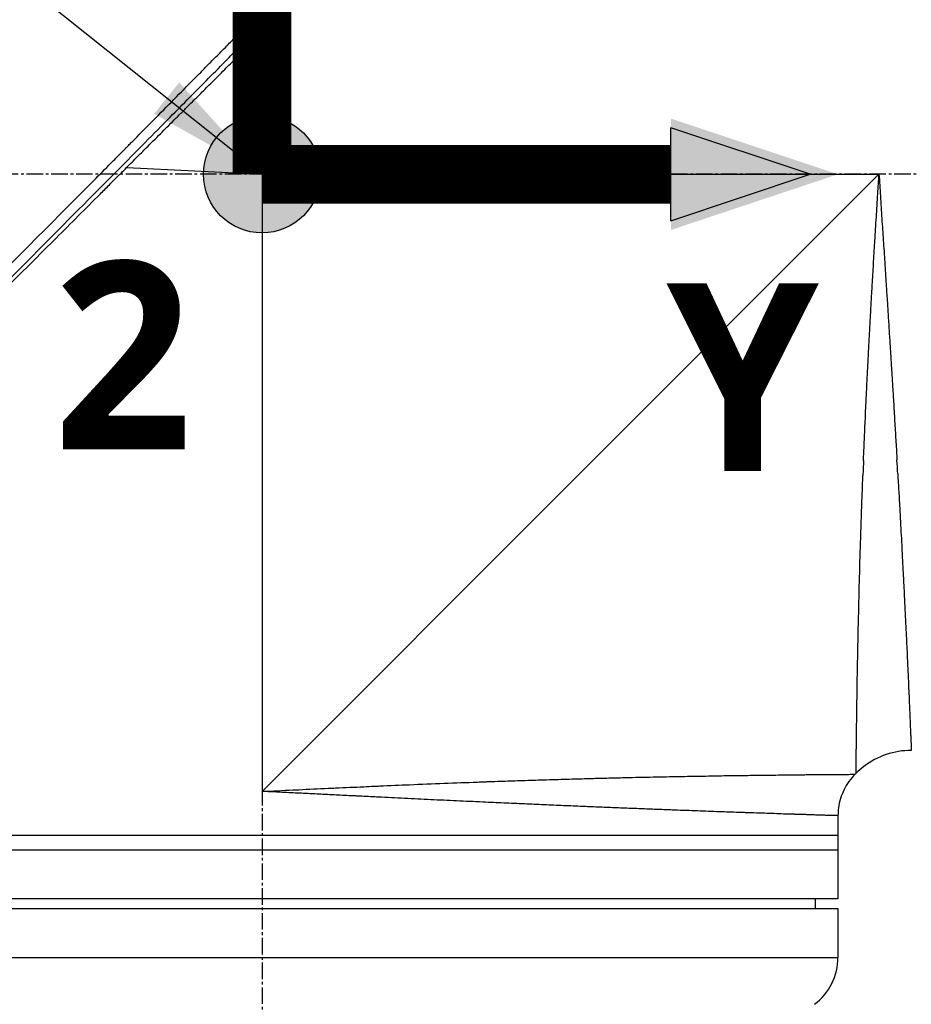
# Model space of a CAD drawing. Header units: millimetres. Extents: x 0 to 4378, y 0 to 2397.
# Tile 455 of 656: x 1439 to 1530, y 1151 to 1252. Entities that reach past the tile are written whole.
import ezdxf

# ---------------------------------------------------------------- set-up
doc = ezdxf.new("R2010")
doc.units = ezdxf.units.MM
doc.header["$LTSCALE"] = 0.2
doc.linetypes.add('CENTER2', pattern=[1.125, 0.75, -0.125, 0.125, -0.125])
for name, color, linetype in [('02_Center Line', 1, 'CENTER2'), ('07_Special Line2', 76, 'Continuous'), ('12_Before Rev.Num.', 5, 'Continuous')]:
    doc.layers.add(name, color=color, linetype=linetype)
doc.layers.add('14_Mark', color=7, linetype='Continuous', true_color=0xe03c31)
doc.styles.add('Rainbow-4.0 Style', font='malgunsl.ttf')
doc.styles.add('Rainbow-5.0 Style', font='malgunsl.ttf')
doc.dimstyles.new('Rainbow-4.0 Style', dxfattribs={"dimtxt": 3.5, "dimasz": 2.5, "dimexe": 1, "dimexo": 1, "dimgap": 1, "dimtad": 1, "dimdsep": 46, "dimtxsty": 'Rainbow-4.0 Style', "dimcen": 0, "dimclrd": 251, "dimclre": 251, "dimclrt": 7, "dimazin": 3, "dimtp": 0.1, "dimtm": 0.1, "dimtfac": 0.61, "dimtmove": 0, "dimatfit": 3, "dimfxl": 1, "dimlwd": -1, "dimlwe": -1, "dimarcsym": 1})
doc.dimstyles.new('Rainbow-5.0 Style', dxfattribs={"dimtxt": 4.5, "dimasz": 2.5, "dimexe": 1, "dimexo": 1, "dimgap": 1, "dimtad": 1, "dimdsep": 46, "dimtxsty": 'Rainbow-5.0 Style', "dimcen": 0, "dimclrd": 251, "dimclre": 251, "dimclrt": 7, "dimazin": 3, "dimtp": 0.1, "dimtm": 0.1, "dimtfac": 0.61, "dimtmove": 0, "dimatfit": 3, "dimfxl": 1, "dimlwd": -1, "dimlwe": -1, "dimarcsym": 1})

# ---------------------------------------------------------------- blocks, each defined once
blk = doc.blocks.new('*D146')
at = {"color": 251, "linetype": 'ByBlock', "transparency": 16777216}
for p, q in [((1483.19, 1869.11), (1834.85, 1869.11)), ((1829.85, 681.61), (1829.85, 1856.61)), ((1617.14, 669.11), (1834.85, 669.11))]:
    blk.add_line(p, q, dxfattribs=at)
at = {"color": 251, "transparency": 16777216}
for points in [[(1827.77, 1856.61), (1831.94, 1856.61), (1829.85, 1869.11)], [(1827.77, 681.61), (1831.94, 681.61), (1829.85, 669.11)]]:
    blk.add_solid(points, dxfattribs=at)
at = {"layer": 'Defpoints', "color": 0, "transparency": 16777216}
for p in [(1478.19, 1869.11), (1829.85, 1869.11), (1612.14, 669.11)]:
    blk.add_point(p, dxfattribs=at)
at = {"color": 7, "transparency": 16777216, "insert": (1815.75, 1269.11), "char_height": 17.5, "attachment_point": 5, "rotation": 90, "style": 'Rainbow-4.0 Style'}
blk.add_mtext('1200', dxfattribs=at)
blk = doc.blocks.new('Blk$A17R2-5W24F')
for p, q in [((-149.1, 749.96), (-148.4, 736.1)), ((-162.26, 736.8), (-148.4, 736.1)), ((-148.4, 736.1), (-85.2, 736.1)), ((-148.4, 736.1), (-148.4, 672.9)), ((-85.2, 736.1), (-148.4, 672.9)), ((-87.64, 674.66), (-87.54, 674.76)), ((-89.4, 670.41), (-89.4, 661.9)), ((-89.4, 668.4), (-207.4, 668.4)), ((-89.4, 666.9), (-207.4, 666.9)), ((-89.4, 661.9), (-207.4, 661.9)), ((-91.7, 660.9), (-91.69, 661.9)), ((-207.4, 660.9), (-89.4, 660.9)), ((-89.4, 660.9), (-89.4, 655.9)), ((-207.4, 655.9), (-89.4, 655.9))]:
    blk.add_line(p, q)
blk.add_arc((-95.4, 655.9), 6, 306.8699, 0)
for centre, major_axis, ratio, start_param, end_param in [((-86.26, 735.97), (4, -58.93), 0.017963, 1.024583, 1.052762), ((-82.33, 734.11), (3.97, 60.42), 0.049183, 2.043484, 2.072103)]:
    blk.add_ellipse(centre, major_axis=major_axis, ratio=ratio, start_param=start_param, end_param=end_param)
for points, knots in [([(-190.37, 710.68), (-190.35, 710.69), (-190.21, 710.84), (-190.14, 710.91), (-190.08, 710.97), (-189.91, 711.14), (-189.8, 711.25), (-189.45, 711.6), (-189.22, 711.83), (-188.53, 712.52), (-188.06, 712.98), (-186.65, 714.39), (-185.7, 715.35), (-184.55, 716.49), (-184.37, 716.67), (-184.05, 716.99), (-183.91, 717.13), (-183.45, 717.59), (-183.12, 717.92), (-182.43, 718.62), (-182.05, 718.99), (-181.46, 719.59), (-181.24, 719.81), (-180.84, 720.21), (-180.66, 720.39), (-180.37, 720.67), (-180.26, 720.79), (-178.97, 722.08), (-177.77, 723.28), (-175.88, 725.18), (-175.19, 725.87), (-173.7, 727.37), (-172.9, 728.17), (-169.96, 731.12), (-167.79, 733.3), (-165.04, 736.07), (-164.46, 736.66), (-163.71, 737.41), (-163.54, 737.58), (-163.29, 737.83), (-163.21, 737.92), (-163.04, 738.09), (-162.96, 738.17), (-162.75, 738.38), (-162.64, 738.49), (-162.45, 738.69), (-162.36, 738.77), (-162.16, 738.98), (-162.03, 739.1), (-161.81, 739.33), (-161.71, 739.43), (-161.08, 740.07), (-160.55, 740.61), (-159.33, 741.84), (-158.64, 742.53), (-157.26, 743.94), (-156.56, 744.65), (-155.42, 745.8), (-154.97, 746.26), (-154.42, 746.81), (-154.32, 746.92), (-154.04, 747.2), (-153.85, 747.39), (-153.31, 747.93), (-152.96, 748.29), (-152.41, 748.85), (-152.21, 749.05), (-151.84, 749.42), (-151.67, 749.6), (-151.42, 749.85), (-151.35, 749.93), (-151.2, 750.08), (-151.14, 750.14), (-151, 750.28), (-150.92, 750.36), (-150.64, 750.64), (-150.43, 750.85), (-149.9, 751.39), (-149.57, 751.72), (-149.03, 752.27), (-148.81, 752.49), (-148.41, 752.89), (-148.24, 753.06), (-147.91, 753.4), (-147.75, 753.56), (-147.43, 753.88), (-147.27, 754.04), (-146.87, 754.45), (-146.64, 754.69), (-146.18, 755.15), (-145.96, 755.37), (-145.45, 755.88), (-145.17, 756.16), (-144.48, 756.86), (-144.07, 757.27), (-141.23, 760.14), (-138.82, 762.57), (-135.98, 765.42), (-135.52, 765.88), (-134.84, 766.57), (-134.62, 766.79), (-133.44, 767.98), (-132.48, 768.94), (-131.05, 770.37), (-130.58, 770.85), (-129.53, 771.91), (-128.96, 772.48), (-127.95, 773.49), (-127.51, 773.93), (-126.23, 775.21), (-125.4, 776.04), (-123.1, 778.35), (-121.65, 779.81), (-119.1, 782.35), (-117.99, 783.46), (-116.43, 785.03), (-115.94, 785.52), (-114.52, 786.93), (-113.63, 787.83), (-111.97, 789.48), (-111.2, 790.25), (-109.11, 792.34), (-107.89, 793.55), (-106.42, 795.03), (-106, 795.45), (-105.25, 796.19), (-104.93, 796.51), (-104.53, 796.91), (-104.41, 797.03), (-104.08, 797.36), (-103.91, 797.53), (-103.64, 797.79), (-103.57, 797.86), (-103.57, 797.86)], [-6.38032, -6.38032, -6.38032, -6.38032, -6.37821, -6.37821, -6.369846, -6.369846, -6.353117, -6.353117, -6.319657, -6.319657, -6.25276, -6.25276, -6.118821, -6.118821, -6.093562, -6.093562, -6.074245, -6.074245, -6.02934, -6.02934, -5.977241, -5.977241, -5.946683, -5.946683, -5.922148, -5.922148, -5.906985, -5.906985, -5.744468, -5.744468, -5.651851, -5.651851, -5.545767, -5.545767, -5.263109, -5.263109, -5.188236, -5.188236, -5.166424, -5.166424, -5.156096, -5.156096, -5.145051, -5.145051, -5.130591, -5.130591, -5.12026, -5.12026, -5.104932, -5.104932, -5.092289, -5.092289, -5.026821, -5.026821, -4.941899, -4.941899, -4.85599, -4.85599, -4.800726, -4.800726, -4.788117, -4.788117, -4.765241, -4.765241, -4.721287, -4.721287, -4.696404, -4.696404, -4.675122, -4.675122, -4.664727, -4.664727, -4.65667, -4.65667, -4.64693, -4.64693, -4.620997, -4.620997, -4.580201, -4.580201, -4.553194, -4.553194, -4.530725, -4.530725, -4.50998, -4.50998, -4.488898, -4.488898, -4.457903, -4.457903, -4.429176, -4.429176, -4.391259, -4.391259, -4.337563, -4.337563, -4.012989, -4.012989, -3.949041, -3.949041, -3.91815, -3.91815, -3.78308, -3.78308, -3.714321, -3.714321, -3.631782, -3.631782, -3.566461, -3.566461, -3.442027, -3.442027, -3.2143, -3.2143, -3.028646, -3.028646, -2.942037, -2.942037, -2.774506, -2.774506, -2.616657, -2.616657, -2.316725, -2.316725, -2.178502, -2.178502, -2.04381, -2.04381, -1.977504, -1.977504, -1.844402, -1.844402, -1.687943, -1.687943, -1.687943, -1.687943]), ([(-189.66, 709.98), (-189.62, 710.02), (-189.25, 710.38), (-188.43, 711.2), (-188.12, 711.51), (-187.18, 712.45), (-186.55, 713.08), (-184.65, 714.98), (-183.36, 716.26), (-181.16, 718.47), (-180.28, 719.36), (-178.19, 721.45), (-176.98, 722.65), (-169.92, 729.74), (-163.9, 735.79), (-159.52, 740.23), (-158.66, 741.09), (-157.15, 742.62), (-156.49, 743.29), (-155.18, 744.62), (-154.53, 745.27), (-153.23, 746.59), (-152.59, 747.24), (-151.51, 748.34), (-151.07, 748.78), (-150.43, 749.43), (-150.2, 749.66), (-149.12, 750.76), (-148.28, 751.61), (-146.6, 753.3), (-145.78, 754.13), (-144.44, 755.48), (-143.92, 756), (-141.37, 758.58), (-139.35, 760.61), (-136.45, 763.53), (-135.54, 764.45), (-134.2, 765.8), (-133.77, 766.23), (-132.48, 767.52), (-131.64, 768.37), (-129.99, 770.03), (-129.18, 770.83), (-121.77, 778.28), (-116.23, 783.82), (-110.65, 789.39), (-109.38, 790.66), (-107.41, 792.62), (-106.65, 793.38), (-105.73, 794.29), (-105.5, 794.53), (-104.5, 795.53), (-103.89, 796.14), (-103.08, 796.95), (-102.87, 797.16), (-102.87, 797.16)], [0.000001, 0.000001, 0.000001, 0.000001, 0.021324, 0.021324, 0.03421, 0.03421, 0.059972, 0.059972, 0.111336, 0.111336, 0.145179, 0.145179, 0.190053, 0.190053, 0.406282, 0.406282, 0.45854, 0.45854, 0.49858, 0.49858, 0.53836, 0.53836, 0.578257, 0.578257, 0.605242, 0.605242, 0.618018, 0.618018, 0.679184, 0.679184, 0.737422, 0.737422, 0.77473, 0.77473, 0.920763, 0.920763, 0.987368, 0.987368, 1.019116, 1.019116, 1.082341, 1.082341, 1.143319, 1.143319, 1.651214, 1.651214, 1.817992, 1.817992, 1.943145, 1.943145, 1.990049, 1.990049, 2.154423, 2.154423, 2.318904, 2.318904, 2.318904, 2.318904]), ([(-208.71, 690.36), (-208.71, 690.36), (-208.69, 690.38), (-208.64, 690.42), (-208.63, 690.44), (-208.58, 690.49), (-208.53, 690.53), (-208.44, 690.63), (-208.4, 690.67), (-208.29, 690.77), (-208.22, 690.84), (-208.08, 690.99), (-208, 691.07), (-207.79, 691.28), (-207.65, 691.42), (-207.44, 691.63), (-207.38, 691.69), (-207.17, 691.89), (-207.02, 692.04), (-206.76, 692.3), (-206.66, 692.4), (-206.43, 692.64), (-206.29, 692.77), (-206.01, 693.05), (-205.87, 693.2), (-205.69, 693.37), (-205.67, 693.4), (-205.47, 693.59), (-205.29, 693.77), (-204.94, 694.12), (-204.77, 694.29), (-204.37, 694.7), (-204.13, 694.94), (-203.73, 695.34), (-203.58, 695.49), (-203.08, 695.98), (-202.73, 696.33), (-202, 697.07), (-201.62, 697.45), (-201.05, 698.01), (-200.89, 698.18), (-200.12, 698.94), (-199.5, 699.56), (-198.45, 700.61), (-198.04, 701.03), (-197.12, 701.94), (-196.62, 702.45), (-195.58, 703.49), (-195.04, 704.02), (-194.4, 704.67), (-194.29, 704.77), (-193.5, 705.57), (-192.79, 706.27), (-191.56, 707.51), (-191.03, 708.04), (-189.81, 709.26), (-189.11, 709.96), (-187.8, 711.27), (-187.2, 711.87), (-186.19, 712.88), (-185.78, 713.28), (-185.11, 713.96), (-184.84, 714.23), (-184.22, 714.84), (-183.88, 715.19), (-183.19, 715.87), (-182.85, 716.22), (-182.19, 716.88), (-181.88, 717.18), (-181.53, 717.53), (-181.49, 717.57), (-181.1, 717.96), (-180.75, 718.31), (-179.86, 719.2), (-179.32, 719.74), (-178.61, 720.46), (-178.44, 720.63), (-177.55, 721.51), (-176.83, 722.23), (-175.39, 723.68), (-174.66, 724.41), (-173.19, 725.87), (-172.46, 726.61), (-170.98, 728.09), (-170.24, 728.83), (-168.74, 730.32), (-167.99, 731.07), (-166.49, 732.58), (-165.74, 733.32), (-164.68, 734.39), (-164.36, 734.71), (-163.73, 735.34), (-163.41, 735.66), (-162.97, 736.1), (-162.84, 736.22), (-162.53, 736.54), (-162.34, 736.73), (-161.96, 737.11), (-161.77, 737.3), (-161.39, 737.68), (-161.2, 737.87), (-160.84, 738.23), (-160.67, 738.39), (-160.48, 738.59), (-160.46, 738.61), (-160.2, 738.87), (-159.96, 739.11), (-159.48, 739.58), (-159.24, 739.82), (-158.76, 740.3), (-158.52, 740.54), (-158.23, 740.83), (-158.19, 740.88), (-157.89, 741.17), (-157.64, 741.42), (-157.14, 741.93), (-156.88, 742.18), (-156.36, 742.7), (-156.1, 742.97), (-155.63, 743.44), (-155.43, 743.63), (-155.05, 744.02), (-154.86, 744.2), (-154.48, 744.59), (-154.28, 744.78), (-153.9, 745.17), (-153.71, 745.36), (-153.34, 745.73), (-153.16, 745.91), (-152.79, 746.27), (-152.61, 746.46), (-152.41, 746.66), (-152.39, 746.67), (-152.18, 746.89), (-151.99, 747.08), (-151.6, 747.46), (-151.42, 747.65), (-151.07, 747.99), (-150.92, 748.15), (-150.73, 748.34), (-150.69, 748.38), (-150.54, 748.53), (-150.42, 748.65), (-150.23, 748.84), (-150.16, 748.91), (-149.97, 749.09), (-149.87, 749.2), (-149.68, 749.39), (-149.59, 749.47), (-149.38, 749.69), (-149.24, 749.83), (-149.05, 750.02), (-149, 750.07), (-148.74, 750.32), (-148.54, 750.53), (-148.13, 750.94), (-147.92, 751.15), (-147.51, 751.56), (-147.3, 751.77), (-146.95, 752.11), (-146.81, 752.25), (-145.86, 753.21), (-145.04, 754.03), (-143.54, 755.53), (-142.85, 756.21), (-141.59, 757.48), (-141, 758.06), (-140.26, 758.8), (-140.1, 758.96), (-139.29, 759.78), (-138.63, 760.43), (-137.9, 761.17), (-137.82, 761.25), (-137.21, 761.85), (-136.69, 762.37), (-135.96, 763.1), (-135.76, 763.31), (-135.07, 764), (-134.58, 764.49), (-133.86, 765.2), (-133.63, 765.44), (-132.6, 766.47), (-131.8, 767.26), (-130.4, 768.67), (-129.78, 769.29), (-128.55, 770.51), (-127.95, 771.12), (-126.76, 772.3), (-126.18, 772.89), (-125.43, 773.64), (-125.25, 773.82), (-124.13, 774.93), (-123.21, 775.86), (-121.92, 777.15), (-121.54, 777.53), (-120.33, 778.74), (-119.5, 779.56), (-118.28, 780.78), (-117.87, 781.19), (-116.93, 782.14), (-116.39, 782.68), (-115.35, 783.71), (-114.85, 784.21), (-114.25, 784.81), (-114.15, 784.92), (-113.3, 785.76), (-112.59, 786.48), (-111.58, 787.49), (-111.26, 787.81), (-110.56, 788.51), (-110.19, 788.88), (-109.47, 789.59), (-109.13, 789.93), (-108.61, 790.46), (-108.42, 790.65), (-108.02, 791.05), (-107.81, 791.26), (-107.42, 791.65), (-107.23, 791.83), (-106.84, 792.23), (-106.62, 792.45), (-106.28, 792.79), (-106.14, 792.93), (-105.83, 793.24), (-105.65, 793.41), (-105.35, 793.71), (-105.22, 793.84), (-104.94, 794.13), (-104.79, 794.28), (-104.54, 794.53), (-104.44, 794.63), (-104.19, 794.87), (-104.06, 795), (-103.87, 795.2), (-103.8, 795.27), (-103.64, 795.43), (-103.56, 795.51), (-103.41, 795.65), (-103.35, 795.71), (-103.2, 795.86), (-103.12, 795.94), (-103.06, 796.01), (-103.04, 796.02), (-102.98, 796.08), (-102.95, 796.11), (-102.95, 796.12), (-102.95, 796.12), (-102.95, 796.12)], [0, 0, 0, 0, 0.257354, 0.257354, 0.326237, 0.326237, 0.532709, 0.532709, 0.653072, 0.653072, 0.826383, 0.826383, 0.980612, 0.980612, 1.221018, 1.221018, 1.308472, 1.308472, 1.512953, 1.512953, 1.636992, 1.636992, 1.789146, 1.789146, 1.943102, 1.943102, 1.965845, 1.965845, 2.139379, 2.139379, 2.294197, 2.294197, 2.497442, 2.497442, 2.621999, 2.621999, 2.888446, 2.888446, 3.162424, 3.162424, 3.276803, 3.276803, 3.678252, 3.678252, 3.9315, 3.9315, 4.226971, 4.226971, 4.529662, 4.529662, 4.586048, 4.586048, 4.965901, 4.965901, 5.240486, 5.240486, 5.596576, 5.596576, 5.895461, 5.895461, 6.09193, 6.09193, 6.223224, 6.223224, 6.387068, 6.387068, 6.550917, 6.550917, 6.696146, 6.696146, 6.714688, 6.714688, 6.878445, 6.878445, 7.127882, 7.127882, 7.205393, 7.205393, 7.531923, 7.531923, 7.858453, 7.858453, 8.185149, 8.185149, 8.511845, 8.511845, 8.840084, 8.840084, 9.164788, 9.164788, 9.300716, 9.300716, 9.43764, 9.43764, 9.491568, 9.491568, 9.573784, 9.573784, 9.656087, 9.656087, 9.738273, 9.738273, 9.810512, 9.810512, 9.820176, 9.820176, 9.921487, 9.921487, 10.022047, 10.022047, 10.121234, 10.121234, 10.140813, 10.140813, 10.240775, 10.240775, 10.34206, 10.34206, 10.443345, 10.443345, 10.519125, 10.519125, 10.593519, 10.593519, 10.673571, 10.673571, 10.751664, 10.751664, 10.828971, 10.828971, 10.907781, 10.907781, 10.915165, 10.915165, 10.998748, 10.998748, 11.080195, 11.080195, 11.146615, 11.146615, 11.161943, 11.161943, 11.21211, 11.21211, 11.242651, 11.242651, 11.288319, 11.288319, 11.321832, 11.321832, 11.377745, 11.377745, 11.399138, 11.399138, 11.480179, 11.480179, 11.560404, 11.560404, 11.640086, 11.640086, 11.694297, 11.694297, 12.011124, 12.011124, 12.279997, 12.279997, 12.509628, 12.509628, 12.572827, 12.572827, 12.833111, 12.833111, 12.865725, 12.865725, 13.07529, 13.07529, 13.158686, 13.158686, 13.355513, 13.355513, 13.451637, 13.451637, 13.778619, 13.778619, 14.038498, 14.038498, 14.296261, 14.296261, 14.549067, 14.549067, 14.626299, 14.626299, 15.04137, 15.04137, 15.215105, 15.215105, 15.604069, 15.604069, 15.80398, 15.80398, 16.073193, 16.073193, 16.335419, 16.335419, 16.392609, 16.392609, 16.791079, 16.791079, 16.982171, 16.982171, 17.214497, 17.214497, 17.441103, 17.441103, 17.573214, 17.573214, 17.727887, 17.727887, 17.868871, 17.868871, 18.045189, 18.045189, 18.163993, 18.163993, 18.326743, 18.326743, 18.458589, 18.458589, 18.625722, 18.625722, 18.752843, 18.752843, 18.936687, 18.936687, 19.046733, 19.046733, 19.205689, 19.205689, 19.340689, 19.340689, 19.583635, 19.583635, 19.634122, 19.634122, 19.890387, 19.890387, 19.927065, 19.927065, 19.927065, 19.927065]), ([(-86.79, 706.78), (-86.76, 707.34), (-86.74, 707.91), (-86.71, 708.65), (-86.7, 708.82), (-86.67, 709.59), (-86.64, 710.19), (-86.59, 711.25), (-86.57, 711.71), (-86.55, 712.2), (-86.55, 712.23), (-86.54, 712.44), (-86.53, 712.63), (-86.51, 712.96), (-86.51, 713.09), (-86.47, 713.77), (-86.45, 714.33), (-86.41, 715.03), (-86.4, 715.18), (-86.37, 715.89), (-86.34, 716.45), (-86.3, 717.21), (-86.29, 717.4), (-86.25, 718.16), (-86.22, 718.73), (-86.18, 719.49), (-86.17, 719.68), (-86.13, 720.44), (-86.1, 721.02), (-86.05, 721.8), (-86.04, 722), (-86, 722.75), (-85.97, 723.3), (-85.93, 724.07), (-85.91, 724.29), (-85.86, 725.22), (-85.82, 725.93), (-85.77, 726.73), (-85.77, 726.81), (-85.72, 727.64), (-85.67, 728.38), (-85.63, 729.18), (-85.62, 729.23), (-85.57, 730.09), (-85.52, 730.9), (-85.42, 732.5), (-85.37, 733.31), (-85.28, 734.77), (-85.24, 735.44), (-85.2, 736.1)], [0.8399089, 0.8399089, 0.8399089, 0.8399089, 0.84997, 0.84997, 0.8529241, 0.8529241, 0.8634556, 0.8634556, 0.8713034, 0.8713034, 0.871785, 0.871785, 0.875, 0.875, 0.877259, 0.877259, 0.8865817, 0.8865817, 0.8889916, 0.8889916, 0.8983475, 0.8983475, 0.901406, 0.901406, 0.9107518, 0.9107518, 0.9137576, 0.9137576, 0.9230883, 0.9230883, 0.9263339, 0.9263339, 0.9351413, 0.9351413, 0.9386494, 0.9386494, 0.9500228, 0.9500228, 0.9513863, 0.9513863, 0.9631672, 0.9631672, 0.9641071, 0.9641071, 0.9768236, 0.9768236, 0.9895425, 0.9895425, 1, 1, 1, 1]), ([(-85.2, 736.1), (-85.15, 735.36), (-85.1, 734.63), (-85.01, 733.11), (-84.96, 732.33), (-84.86, 730.81), (-84.81, 730.07), (-84.71, 728.58), (-84.66, 727.83), (-84.56, 726.34), (-84.52, 725.59), (-84.46, 724.77), (-84.46, 724.69), (-84.42, 724.06), (-84.38, 723.51), (-84.33, 722.77), (-84.32, 722.58), (-84.27, 721.84), (-84.24, 721.29), (-84.19, 720.54), (-84.18, 720.34), (-84.13, 719.59), (-84.1, 719.05), (-84.05, 718.31), (-84.04, 718.1), (-83.99, 717.36), (-83.96, 716.83), (-83.91, 716.1), (-83.9, 715.9), (-83.85, 715.17), (-83.82, 714.64), (-83.78, 713.92), (-83.76, 713.73), (-83.75, 713.54), (-83.75, 713.54), (-83.71, 712.87), (-83.67, 712.22), (-83.6, 710.92), (-83.56, 710.27), (-83.48, 708.99), (-83.44, 708.36), (-83.39, 707.44), (-83.37, 707.14), (-83.36, 706.85)], [0, 0, 0, 0, 0.0120089, 0.0120089, 0.0246859, 0.0246859, 0.0368723, 0.0368723, 0.0491074, 0.0491074, 0.0614151, 0.0614151, 0.0627169, 0.0627169, 0.0718114, 0.0718114, 0.075039, 0.075039, 0.0840672, 0.0840672, 0.087536, 0.087536, 0.0965486, 0.0965486, 0.1000411, 0.1000411, 0.1090893, 0.1090893, 0.1125205, 0.1125205, 0.1216547, 0.1216547, 0.125, 0.125, 0.12503, 0.12503, 0.1366459, 0.1366459, 0.148287, 0.148287, 0.1599429, 0.1599429, 0.1654051, 0.1654051, 0.1654051, 0.1654051]), ([(-87.54, 674.76), (-87.54, 674.76), (-87.54, 674.76), (-87.54, 674.76), (-87.54, 674.76), (-87.54, 674.77), (-87.54, 674.78), (-87.54, 674.8), (-87.54, 674.82), (-87.54, 674.85), (-87.54, 674.87), (-87.54, 674.93), (-87.54, 674.96), (-87.54, 675.02), (-87.54, 675.04), (-87.54, 675.12), (-87.54, 675.2), (-87.54, 675.33), (-87.54, 675.38), (-87.54, 675.5), (-87.54, 675.57), (-87.53, 675.72), (-87.53, 675.79), (-87.53, 675.88), (-87.53, 675.89), (-87.53, 675.92), (-87.53, 675.93), (-87.53, 675.97), (-87.53, 675.98), (-87.53, 676.08), (-87.53, 676.17), (-87.53, 676.34), (-87.53, 676.43), (-87.52, 676.62), (-87.52, 676.71), (-87.52, 676.9), (-87.52, 676.99), (-87.52, 677.16), (-87.52, 677.23), (-87.51, 677.43), (-87.51, 677.56), (-87.51, 677.83), (-87.51, 677.97), (-87.51, 678.25), (-87.5, 678.4), (-87.5, 678.69), (-87.5, 678.84), (-87.5, 679.03), (-87.5, 679.06), (-87.49, 679.16), (-87.49, 679.23), (-87.49, 679.36), (-87.49, 679.43), (-87.49, 679.54), (-87.49, 679.6), (-87.49, 679.87), (-87.48, 680.09), (-87.48, 680.57), (-87.47, 680.83), (-87.47, 681.23), (-87.46, 681.38), (-87.46, 681.93), (-87.45, 682.34), (-87.44, 683.08), (-87.43, 683.39), (-87.42, 684.08), (-87.42, 684.45), (-87.41, 685.06), (-87.4, 685.29), (-87.39, 685.84), (-87.39, 686.17), (-87.37, 686.83), (-87.37, 687.16), (-87.35, 687.81), (-87.35, 688.14), (-87.34, 688.67), (-87.33, 688.87), (-87.32, 689.46), (-87.31, 689.85), (-87.29, 690.64), (-87.28, 691.03), (-87.27, 691.73), (-87.26, 692.03), (-87.25, 692.52), (-87.24, 692.72), (-87.24, 693.05), (-87.23, 693.18), (-87.22, 693.75), (-87.21, 694.2), (-87.18, 695.02), (-87.17, 695.4), (-87.15, 696.25), (-87.14, 696.72), (-87.11, 697.61), (-87.1, 698.01), (-87.07, 698.9), (-87.05, 699.39), (-87.02, 700.33), (-87.01, 700.79), (-86.99, 701.35), (-86.99, 701.44), (-86.97, 701.79), (-86.96, 702.03), (-86.95, 702.43), (-86.95, 702.57), (-86.92, 703.23), (-86.9, 703.75), (-86.87, 704.59), (-86.86, 704.92), (-86.85, 705.25)], [0.5002568, 0.5002568, 0.5002568, 0.5002568, 0.5003876, 0.5003876, 0.505614, 0.505614, 0.5109657, 0.5109657, 0.5159157, 0.5159157, 0.5218046, 0.5218046, 0.5282643, 0.5282643, 0.5314191, 0.5314191, 0.541786, 0.541786, 0.5469596, 0.5469596, 0.55408, 0.55408, 0.5603558, 0.5603558, 0.5612004, 0.5612004, 0.5625, 0.5625, 0.5637682, 0.5637682, 0.5700935, 0.5700935, 0.5760487, 0.5760487, 0.5818443, 0.5818443, 0.5874405, 0.5874405, 0.5911611, 0.5911611, 0.5982452, 0.5982452, 0.6049205, 0.6049205, 0.6115549, 0.6115549, 0.6181384, 0.6181384, 0.6194974, 0.6194974, 0.622357, 0.622357, 0.625, 0.625, 0.6270506, 0.6270506, 0.6357771, 0.6357771, 0.6449367, 0.6449367, 0.6500388, 0.6500388, 0.6634534, 0.6634534, 0.6731077, 0.6731077, 0.6838293, 0.6838293, 0.6901228, 0.6901228, 0.6988953, 0.6988953, 0.7074051, 0.7074051, 0.7156068, 0.7156068, 0.7204553, 0.7204553, 0.7298402, 0.7298402, 0.738926, 0.738926, 0.7456432, 0.7456432, 0.75, 0.75, 0.7528673, 0.7528673, 0.7624117, 0.7624117, 0.7702153, 0.7702153, 0.7799043, 0.7799043, 0.7878707, 0.7878707, 0.7973388, 0.7973388, 0.8060712, 0.8060712, 0.8078651, 0.8078651, 0.8125, 0.8125, 0.8152429, 0.8152429, 0.8247341, 0.8247341, 0.8307182, 0.8307182, 0.8307182, 0.8307182]), ([(-83.28, 705.42), (-83.24, 704.81), (-83.21, 704.21), (-83.17, 703.53), (-83.16, 703.46), (-83.13, 702.89), (-83.11, 702.41), (-83.05, 701.46), (-83.03, 700.99), (-82.98, 700.05), (-82.95, 699.59), (-82.9, 698.68), (-82.88, 698.23), (-82.84, 697.48), (-82.82, 697.18), (-82.79, 696.44), (-82.76, 696.01), (-82.72, 695.19), (-82.7, 694.8), (-82.68, 694.42), (-82.66, 693.91), (-82.63, 693.42), (-82.58, 692.44), (-82.56, 691.97), (-82.51, 691.03), (-82.49, 690.58), (-82.45, 689.69), (-82.43, 689.25), (-82.39, 688.45), (-82.37, 688.09), (-82.34, 687.52), (-82.33, 687.3), (-82.3, 686.56), (-82.28, 686.05), (-82.23, 685.06), (-82.21, 684.59), (-82.17, 683.69), (-82.15, 683.26), (-82.12, 682.62), (-82.11, 682.4), (-82.09, 681.99), (-82.09, 681.8), (-82.06, 681.32), (-82.05, 681.03), (-82.03, 680.49), (-82.02, 680.23), (-82, 679.74), (-81.99, 679.51), (-81.97, 679.08), (-81.96, 678.88), (-81.95, 678.54), (-81.94, 678.39), (-81.93, 678.11), (-81.92, 677.98), (-81.91, 677.75), (-81.91, 677.65), (-81.9, 677.47), (-81.9, 677.39), (-81.89, 677.27), (-81.89, 677.22), (-81.89, 677.14), (-81.89, 677.12), (-81.89, 677.1), (-81.89, 677.1), (-81.89, 677.1), (-81.89, 677.1), (-81.89, 677.1)], [0.174424, 0.174424, 0.174424, 0.174424, 0.1860309, 0.1860309, 0.1875366, 0.1875366, 0.1969881, 0.1969881, 0.2064292, 0.2064292, 0.2158672, 0.2158672, 0.2253071, 0.2253071, 0.2317619, 0.2317619, 0.2412468, 0.2412468, 0.25, 0.2500365, 0.2500365, 0.2616441, 0.2616441, 0.2732519, 0.2732519, 0.2848411, 0.2848411, 0.2963752, 0.2963752, 0.3063931, 0.3063931, 0.3125314, 0.3125314, 0.3278904, 0.3278904, 0.3432855, 0.3432855, 0.3587358, 0.3587358, 0.3673766, 0.3673766, 0.3750224, 0.3750224, 0.3878226, 0.3878226, 0.4006117, 0.4006117, 0.4133944, 0.4133944, 0.4261703, 0.4261703, 0.4375116, 0.4375116, 0.4490246, 0.4490246, 0.4605597, 0.4605597, 0.4720961, 0.4720961, 0.4836152, 0.4836152, 0.495087, 0.495087, 0.5, 0.5, 0.5001285, 0.5001285, 0.5001285, 0.5001285]), ([(-81.89, 677.1), (-82.75, 677.1), (-83.63, 676.96), (-85.27, 676.4), (-86.05, 675.98), (-87.02, 675.24), (-87.29, 675.01), (-87.54, 674.76)], [0, 0, 0, 0, 0.2592614, 0.2592614, 0.5193326, 0.5193326, 0.6259312, 0.6259312, 0.6259312, 0.6259312]), ([(-148.4, 672.9), (-147.34, 672.95), (-146.28, 673), (-145.02, 673.06), (-144.83, 673.07), (-143.64, 673.13), (-142.63, 673.18), (-141.38, 673.23), (-141.12, 673.24), (-139.9, 673.3), (-138.94, 673.34), (-137.63, 673.4), (-137.29, 673.42), (-136.74, 673.44), (-136.54, 673.45), (-135.31, 673.5), (-134.3, 673.55), (-132.1, 673.64), (-130.92, 673.69), (-128.6, 673.78), (-127.46, 673.82), (-126.08, 673.87), (-125.82, 673.88), (-125.49, 673.89), (-125.42, 673.9), (-125.16, 673.9), (-124.98, 673.91), (-124.1, 673.94), (-123.41, 673.97), (-122.38, 674), (-122.05, 674.01), (-121.01, 674.05), (-120.3, 674.07), (-119.16, 674.1), (-118.74, 674.12), (-117.58, 674.15), (-116.84, 674.17), (-115.77, 674.2), (-115.44, 674.21), (-115.02, 674.22), (-114.93, 674.22), (-114.66, 674.23), (-114.47, 674.24), (-113.74, 674.26), (-113.21, 674.27), (-112.15, 674.3), (-111.63, 674.31), (-111.01, 674.32), (-110.9, 674.32), (-110.33, 674.34), (-109.86, 674.35), (-108.93, 674.37), (-108.46, 674.38), (-107.65, 674.4), (-107.3, 674.4), (-106.58, 674.42), (-106.22, 674.42), (-105.78, 674.43), (-105.7, 674.43), (-105.46, 674.44), (-105.3, 674.44), (-104.72, 674.45), (-104.31, 674.46), (-103.69, 674.47), (-103.47, 674.47), (-102.85, 674.48), (-102.45, 674.49), (-101.73, 674.5), (-101.4, 674.51), (-100.71, 674.52), (-100.34, 674.52), (-99.7, 674.53), (-99.41, 674.54), (-98.8, 674.54), (-98.47, 674.55), (-98.1, 674.55), (-98.04, 674.55), (-97.89, 674.56), (-97.79, 674.56), (-97.33, 674.56), (-96.98, 674.57), (-96.43, 674.58), (-96.22, 674.58), (-95.67, 674.58), (-95.34, 674.59), (-94.75, 674.59), (-94.49, 674.6), (-93.9, 674.6), (-93.57, 674.61), (-93.05, 674.61), (-92.85, 674.61), (-92.58, 674.62), (-92.49, 674.62), (-92.39, 674.62), (-92.36, 674.62), (-92.28, 674.62), (-92.23, 674.62), (-92.02, 674.62), (-91.87, 674.62), (-91.57, 674.63), (-91.43, 674.63), (-91.17, 674.63), (-91.06, 674.63), (-90.83, 674.63), (-90.71, 674.63), (-90.5, 674.64), (-90.42, 674.64), (-90.21, 674.64), (-90.09, 674.64), (-89.86, 674.64), (-89.75, 674.64), (-89.52, 674.64), (-89.41, 674.64), (-89.23, 674.65), (-89.15, 674.65), (-89, 674.65), (-88.92, 674.65), (-88.84, 674.65), (-88.84, 674.65), (-88.82, 674.65), (-88.8, 674.65), (-88.7, 674.65), (-88.62, 674.65), (-88.46, 674.65), (-88.39, 674.65), (-88.3, 674.65), (-88.29, 674.65), (-88.19, 674.65), (-88.1, 674.65), (-87.98, 674.66), (-87.94, 674.66), (-87.86, 674.66), (-87.83, 674.66), (-87.77, 674.66), (-87.74, 674.66), (-87.71, 674.66), (-87.7, 674.66), (-87.68, 674.66), (-87.66, 674.66), (-87.65, 674.66), (-87.64, 674.66), (-87.64, 674.66), (-87.64, 674.66), (-87.64, 674.66), (-87.64, 674.66), (-87.64, 674.66)], [0, 0, 0, 0, 0.0168711, 0.0168711, 0.0199064, 0.0199064, 0.0358741, 0.0358741, 0.0399243, 0.0399243, 0.0553785, 0.0553785, 0.0608736, 0.0608736, 0.0642082, 0.0642082, 0.0806442, 0.0806442, 0.1001795, 0.1001795, 0.1193101, 0.1193101, 0.1237216, 0.1237216, 0.125, 0.125, 0.1280941, 0.1280941, 0.1401608, 0.1401608, 0.1459378, 0.1459378, 0.1585461, 0.1585461, 0.1661572, 0.1661572, 0.1796246, 0.1796246, 0.1858558, 0.1858558, 0.1875, 0.1875, 0.191055, 0.191055, 0.2012926, 0.2012926, 0.2116266, 0.2116266, 0.2136665, 0.2136665, 0.2231835, 0.2231835, 0.2328546, 0.2328546, 0.2403487, 0.2403487, 0.2483067, 0.2483067, 0.25, 0.25, 0.2536375, 0.2536375, 0.2629571, 0.2629571, 0.2679133, 0.2679133, 0.2774413, 0.2774413, 0.285379, 0.285379, 0.2946448, 0.2946448, 0.3020569, 0.3020569, 0.3110307, 0.3110307, 0.3125, 0.3125, 0.3154072, 0.3154072, 0.3255616, 0.3255616, 0.3319879, 0.3319879, 0.342536, 0.342536, 0.3514111, 0.3514111, 0.3631619, 0.3631619, 0.3707391, 0.3707391, 0.3740244, 0.3740244, 0.375, 0.375, 0.3773145, 0.3773145, 0.3836748, 0.3836748, 0.3900838, 0.3900838, 0.3952506, 0.3952506, 0.4011716, 0.4011716, 0.4055785, 0.4055785, 0.4121284, 0.4121284, 0.4188534, 0.4188534, 0.4259238, 0.4259238, 0.431292, 0.431292, 0.4371666, 0.4371666, 0.4375, 0.4375, 0.438797, 0.438797, 0.4455695, 0.4455695, 0.4532467, 0.4532467, 0.4543919, 0.4543919, 0.4647517, 0.4647517, 0.4711997, 0.4711997, 0.4779739, 0.4779739, 0.4841818, 0.4841818, 0.4878723, 0.4878723, 0.4936106, 0.4936106, 0.4992364, 0.4992364, 0.5, 0.5, 0.5004051, 0.5004051, 0.5004051, 0.5004051]), ([(-87.64, 674.66), (-88.1, 674.2), (-88.49, 673.66), (-89.07, 672.5), (-89.26, 671.86), (-89.38, 670.95), (-89.4, 670.68), (-89.4, 670.41)], [0, 0, 0, 0, 0.1944378, 0.1944378, 0.3894915, 0.3894915, 0.4694478, 0.4694478, 0.4694478, 0.4694478]), ([(-87.54, 674.76), (-87.54, 674.76), (-87.54, 674.76), (-87.54, 674.76)], [0.500255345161, 0.500255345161, 0.500255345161, 0.500255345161, 0.500256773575, 0.500256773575, 0.500256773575, 0.500256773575]), ([(-89.4, 670.41), (-89.4, 670.41), (-89.41, 670.42), (-89.46, 670.42), (-89.5, 670.42), (-89.6, 670.42), (-89.67, 670.42), (-89.82, 670.43), (-89.91, 670.43), (-90.11, 670.44), (-90.23, 670.44), (-90.41, 670.45), (-90.47, 670.45), (-90.67, 670.45), (-90.82, 670.46), (-91.15, 670.47), (-91.32, 670.47), (-91.64, 670.48), (-91.79, 670.49), (-92.07, 670.5), (-92.22, 670.5), (-92.52, 670.51), (-92.67, 670.52), (-92.98, 670.53), (-93.14, 670.53), (-93.47, 670.54), (-93.64, 670.55), (-93.84, 670.55), (-93.87, 670.56), (-93.89, 670.56), (-93.89, 670.56), (-93.89, 670.56), (-94.17, 670.57), (-94.45, 670.57), (-95.05, 670.59), (-95.36, 670.6), (-96, 670.63), (-96.33, 670.64), (-97.02, 670.66), (-97.38, 670.67), (-98.11, 670.7), (-98.48, 670.71), (-99.02, 670.73), (-99.17, 670.73), (-99.33, 670.74), (-99.33, 670.74), (-99.65, 670.75), (-99.97, 670.76), (-100.64, 670.78), (-100.98, 670.8), (-101.68, 670.82), (-102.04, 670.83), (-102.76, 670.86), (-103.13, 670.87), (-103.88, 670.9), (-104.26, 670.92), (-105.04, 670.94), (-105.43, 670.96), (-105.92, 670.98), (-106.01, 670.98), (-106.29, 670.99), (-106.48, 671), (-106.68, 671.01), (-106.68, 671.01), (-107.18, 671.03), (-107.7, 671.04), (-108.74, 671.09), (-109.27, 671.11), (-110.35, 671.15), (-110.9, 671.17), (-112.01, 671.21), (-112.57, 671.24), (-113.71, 671.28), (-114.29, 671.31), (-115.11, 671.34), (-115.35, 671.35), (-115.59, 671.36), (-115.59, 671.36), (-116.22, 671.39), (-116.86, 671.41), (-118.17, 671.47), (-118.84, 671.5), (-120.18, 671.56), (-120.85, 671.59), (-122.22, 671.65), (-122.93, 671.68), (-124.35, 671.74), (-125.06, 671.77), (-125.79, 671.81), (-125.79, 671.81), (-125.79, 671.81), (-126.67, 671.85), (-127.57, 671.89), (-129.35, 671.97), (-130.23, 672.01), (-132.01, 672.1), (-132.9, 672.14), (-134.7, 672.23), (-135.61, 672.27), (-136.63, 672.32), (-136.74, 672.33), (-137.44, 672.36), (-138.04, 672.39), (-138.7, 672.43), (-138.76, 672.43), (-139.42, 672.46), (-140.02, 672.49), (-140.68, 672.52), (-140.74, 672.53), (-141.41, 672.56), (-142.01, 672.59), (-142.67, 672.62), (-142.72, 672.62), (-143.39, 672.66), (-144, 672.69), (-144.65, 672.72), (-144.7, 672.72), (-145.36, 672.75), (-145.97, 672.78), (-146.62, 672.81), (-146.66, 672.82), (-147.27, 672.85), (-147.83, 672.87), (-148.4, 672.9)], [0.5000035, 0.5000035, 0.5000035, 0.5000035, 0.5113799, 0.5113799, 0.5228206, 0.5228206, 0.5343311, 0.5343311, 0.5458651, 0.5458651, 0.5574117, 0.5574117, 0.5625, 0.5625, 0.5740343, 0.5740343, 0.5855172, 0.5855172, 0.5937419, 0.5937419, 0.6015538, 0.6015538, 0.6090049, 0.6090049, 0.6164573, 0.6164573, 0.6239204, 0.6239204, 0.6249896, 0.6249896, 0.625, 0.625, 0.625, 0.6365646, 0.6365646, 0.6481685, 0.6481685, 0.6598005, 0.6598005, 0.6714306, 0.6714306, 0.6830353, 0.6830353, 0.6874857, 0.6874857, 0.6875, 0.6875, 0.6968291, 0.6968291, 0.7061495, 0.7061495, 0.7154652, 0.7154652, 0.7247816, 0.7247816, 0.7341014, 0.7341014, 0.7434318, 0.7434318, 0.7455918, 0.7455918, 0.7499833, 0.7499833, 0.75, 0.75, 0.7616004, 0.7616004, 0.7732108, 0.7732108, 0.7848046, 0.7848046, 0.796371, 0.796371, 0.8078764, 0.8078764, 0.8124833, 0.8124833, 0.8125, 0.8125, 0.8247534, 0.8247534, 0.8373116, 0.8373116, 0.8495747, 0.8495747, 0.8622804, 0.8622804, 0.8749861, 0.8749861, 0.875, 0.875, 0.875, 0.890625, 0.890625, 0.9056831, 0.9056831, 0.9207258, 0.9207258, 0.9356741, 0.9356741, 0.9375, 0.9375, 0.9472495, 0.9472495, 0.948246, 0.948246, 0.9580095, 0.9580095, 0.9589703, 0.9589703, 0.9687681, 0.9687681, 0.9696347, 0.9696347, 0.979486, 0.979486, 0.9802538, 0.9802538, 0.9901768, 0.9901768, 0.9907884, 0.9907884, 1, 1, 1, 1])]:
    blk.add_open_spline(points, degree=3, knots=knots)
at = {"layer": '02_Center Line', "ltscale": 11.288275}
for p, q in [((-148.4, 828.08), (-148.4, 79.57)), ((67.91, 736.1), (-222.91, 736.1))]:
    blk.add_line(p, q, dxfattribs=at)
blk = doc.blocks.new('A$C70e6bd02')
at = {"layer": '07_Special Line2'}
blk.add_hatch(color=256, dxfattribs=at).paths.add_polyline_path([(49.156, 0), (34.9, 4.752), (34.9, -4.752)])
at = {"layer": '12_Before Rev.Num.'}
blk.add_hatch(color=256, dxfattribs=at).paths.add_polyline_path([(0, 49.156), (-4.752, 34.9), (4.752, 34.9)])
at = {"layer": '14_Mark'}
h = blk.add_hatch(color=256, dxfattribs=at)
h.dxf.hatch_style = 1
h.paths.add_polyline_path([(5, 0, 1), (-5, 0, 1)])
at = {"layer": '07_Special Line2'}
for p, q in [((34.9, -3.96), (34.9, 3.96)), ((46.78, 0), (34.9, 3.96)), ((34.9, -3.96), (46.78, 0))]:
    blk.add_line(p, q, dxfattribs=at)
at = {"layer": '07_Special Line2', "const_width": 5}
blk.add_lwpolyline([(34.9, 0), (0, 0)], dxfattribs=at)
at = {"layer": '12_Before Rev.Num.'}
for p, q in [((0, 46.78), (-3.96, 34.9)), ((3.96, 34.9), (0, 46.78)), ((3.96, 34.9), (-3.96, 34.9))]:
    blk.add_line(p, q, dxfattribs=at)
at = {"layer": '12_Before Rev.Num.', "const_width": 5}
blk.add_lwpolyline([(0, 34.9), (0, 0)], dxfattribs=at)
at = {"layer": '14_Mark'}
blk.add_circle((0, 0), 5, dxfattribs=at)
at = {"layer": '07_Special Line2', "insert": (34.529, -17.308), "char_height": 16, "attachment_point": 4, "style": 'Rainbow-5.0 Style'}
blk.add_mtext('{\\fMalgun Gothic Semilight|b1|i0|c129|p50;Y}', dxfattribs=at)
at = {"layer": '12_Before Rev.Num.', "insert": (-20.587, 35.725), "char_height": 16, "attachment_point": 4, "style": 'Rainbow-5.0 Style'}
blk.add_mtext('{\\fMalgun Gothic Semilight|b1|i0|c129|p50;Z}', dxfattribs=at)
at = {"layer": '14_Mark', "insert": (-17.839, -15.459), "char_height": 16, "attachment_point": 4, "style": 'Rainbow-5.0 Style'}
blk.add_mtext('{\\fMalgun Gothic Semilight|b1|i0|c129|p50;2}', dxfattribs=at)

msp = doc.modelspace()

# ---------------------------------------------------------------- block references
msp.add_blockref('Blk$A17R2-5W24F', (1612.144, 499.915))
at = {"xscale": 1.2, "yscale": 1.2, "zscale": 1.2}
msp.add_blockref('A$C70e6bd02', (1463.744, 1236.015), dxfattribs=at)

# ---------------------------------------------------------------- dimensions: what is measured, and where the dimension line sits
dim = msp.add_linear_dim(base=(1829.854, 1869.115), p1=(1612.144, 669.115), p2=(1478.192, 1869.115), angle=90, dimstyle='Rainbow-4.0 Style', override={"dimscale": 5})
dim.commit()
dim.dimension.update_dxf_attribs({"geometry": '*D146', "text_midpoint": (1815.753, 1269.115)})

# ---------------------------------------------------------------- leaders
at = {"annotation_type": 0, "has_hookline": 1, "hookline_direction": 1, "text_width": 116.644}
msp.add_leader([(1463.744, 1236.015), (1331.443, 1341.636), (1318.943, 1341.636)], dimstyle='Rainbow-5.0 Style', override={"dimscale": 5, "dimgap": 1, "dimtad": 1}, dxfattribs=at)

doc.saveas('drawing.dxf')
